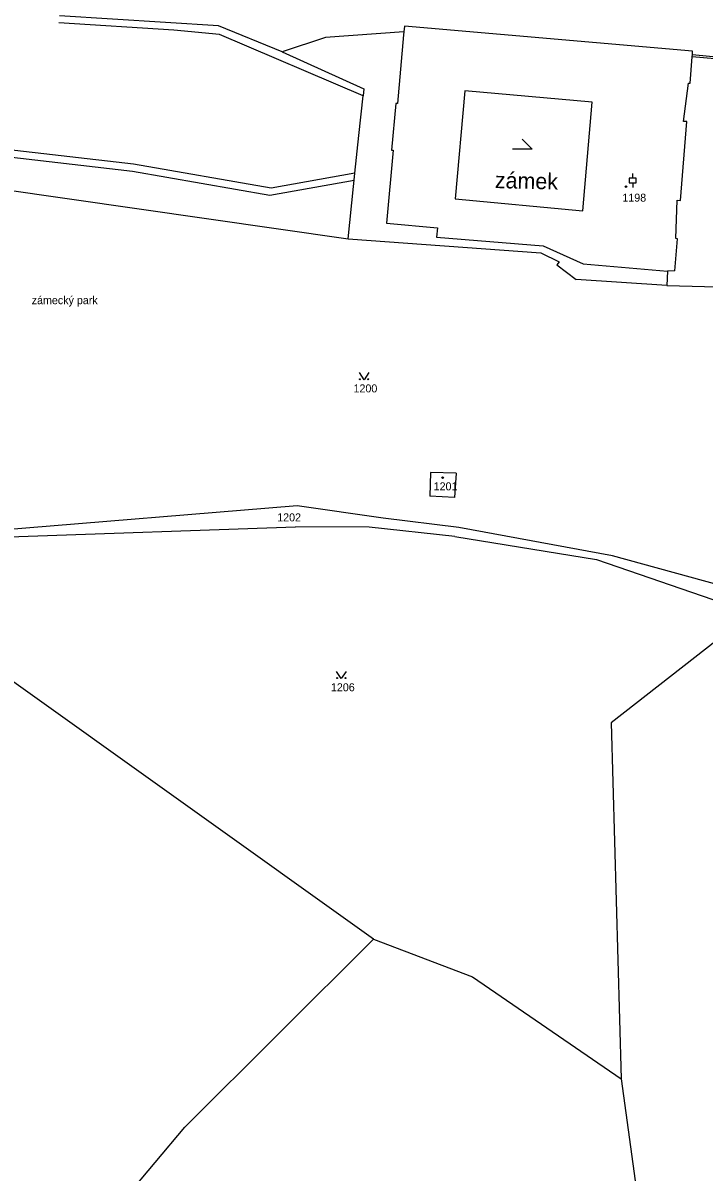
# Model space of a CAD drawing. Extents: x -593183 to -588034, y -1130415 to -1124994.
# Drawn here: x -591099.3 to -590954.6, y -1129329.8 to -1129085.7 of the extents above; entities that cross this region are included whole.
import ezdxf

# ---------------------------------------------------------------- set-up
doc = ezdxf.new("R2010")
doc.units = 0
for name, color, linetype in [('Vrstva 1', 7, 'Continuous'), ('Vrstva 15', 7, 'Continuous'), ('Vrstva 18', 7, 'Continuous'), ('Vrstva 19', 7, 'Continuous'), ('Vrstva 25', 7, 'Continuous'), ('Vrstva 4', 7, 'Continuous')]:
    doc.layers.add(name, color=color, linetype=linetype)

msp = doc.modelspace()

# ---------------------------------------------------------------- linework, layer by layer
at = {"layer": 'Vrstva 1'}
for p, q in [((-591018.38, -1129087.65), (-591035.04, -1129088.8)), ((-591018.27, -1129086.4), (-591018.38, -1129087.65)), ((-590957.03, -1129091.74), (-591018.27, -1129086.4)), ((-591035.04, -1129088.8), (-591044.25, -1129091.9)), ((-591044.25, -1129091.9), (-591026.89, -1129099.76)), ((-590957.58, -1129098.52), (-590957.13, -1129092.97)), ((-590957.13, -1129092.97), (-590957.09, -1129092.47)), ((-590957.09, -1129092.47), (-590957.03, -1129091.74)), ((-590957.09, -1129092.47), (-590943.17, -1129093.74)), ((-591026.89, -1129099.76), (-591027.05, -1129101.25)), ((-590958.96, -1129106.65), (-590957.9, -1129098.5)), ((-590957.9, -1129098.5), (-590957.58, -1129098.52)), ((-591027.92, -1129109.62), (-591027.05, -1129101.25)), ((-590959.6, -1129123.46), (-590958.24, -1129106.7)), ((-590958.24, -1129106.7), (-590958.96, -1129106.65)), ((-591028.76, -1129117.66), (-591027.92, -1129109.62)), ((-591028.91, -1129119.16), (-591028.76, -1129117.66)), ((-591116.46, -1129119.26), (-591030.21, -1129131.59)), ((-591029.05, -1129120.45), (-591028.91, -1129119.16)), ((-591030.21, -1129131.59), (-591029.05, -1129120.45)), ((-590960.63, -1129131.56), (-590960.32, -1129123.4)), ((-590960.32, -1129123.4), (-590959.6, -1129123.46)), ((-591030.21, -1129131.59), (-590989.29, -1129134.54)), ((-590960.81, -1129138.38), (-590960.26, -1129131.59)), ((-590960.26, -1129131.59), (-590960.63, -1129131.56)), ((-590989.29, -1129134.54), (-590985.41, -1129136.5)), ((-590985.41, -1129136.5), (-590985.9, -1129137.11)), ((-590985.9, -1129137.11), (-590981.77, -1129140.27)), ((-590962.34, -1129138.44), (-590962.51, -1129141.48)), ((-590960.81, -1129138.38), (-590962.34, -1129138.44)), ((-590962.51, -1129141.48), (-590981.77, -1129140.27)), ((-590962.51, -1129141.48), (-590947.9, -1129141.9)), ((-591012.69, -1129181.26), (-591012.88, -1129186.25)), ((-591007.24, -1129181.37), (-591012.69, -1129181.26)), ((-591007.24, -1129181.37), (-591007.61, -1129186.58)), ((-591041.01, -1129188.35), (-591106.03, -1129193.64)), ((-591022.78, -1129190.97), (-591041.01, -1129188.35)), ((-591007.61, -1129186.58), (-591012.88, -1129186.25)), ((-591102.19, -1129194.92), (-591041.4, -1129192.79)), ((-591025.76, -1129192.84), (-591041.4, -1129192.79)), ((-591007.52, -1129194.86), (-591025.76, -1129192.84)), ((-591006.7, -1129192.95), (-591022.78, -1129190.97)), ((-590974.08, -1129198.94), (-591006.7, -1129192.95)), ((-591007.52, -1129194.86), (-590977.44, -1129199.69)), ((-590977.44, -1129199.69), (-590950.47, -1129209.01)), ((-590951.12, -1129205.22), (-590974.08, -1129198.94)), ((-591024.83, -1129280.39), (-591132.29, -1129203.64)), ((-590945.13, -1129211.56), (-590974.37, -1129234.4)), ((-590974.37, -1129234.4), (-590972.21, -1129310.07)), ((-591064.89, -1129320.33), (-591024.83, -1129280.39)), ((-591024.83, -1129280.39), (-591003.79, -1129288.37)), ((-591003.79, -1129288.37), (-590972.21, -1129310.07)), ((-590972.21, -1129310.07), (-590968.44, -1129337.58)), ((-591098.91, -1129360.63), (-591064.89, -1129320.33))]:
    msp.add_line(p, q, dxfattribs=at)
at = {"layer": 'Vrstva 25'}
for p, q in [((-590969.76, -1129118.71), (-590969.76, -1129117.71)), ((-590969.76, -1129119.71), (-590969.76, -1129120.71))]:
    msp.add_line(p, q, dxfattribs=at)
msp.add_lwpolyline([(-590970.51, -1129119.71), (-590969.01, -1129119.71), (-590969.01, -1129118.71), (-590970.51, -1129118.71)], close=True, dxfattribs=at)
for points in [[(-591025.83, -1129160.02), (-591026.83, -1129161.52), (-591027.83, -1129160.02)], [(-591030.66, -1129223.51), (-591031.66, -1129225.01), (-591032.66, -1129223.51)]]:
    msp.add_lwpolyline(points, dxfattribs=at)
for centre, radius in [((-590971.17, -1129120.5), 0.175), ((-590971.17, -1129120.5), 0.15), ((-591027.73, -1129161.42), 0.1), ((-591025.93, -1129161.42), 0.1), ((-591010.14, -1129182.32), 0.175), ((-591010.14, -1129182.32), 0.15), ((-591032.56, -1129224.91), 0.1), ((-591030.76, -1129224.91), 0.1)]:
    msp.add_circle(centre, radius, dxfattribs=at)
at = {"layer": 'Vrstva 4'}
for p, q in [((-591067.22, -1129087.28), (-591091.68, -1129085.7)), ((-591057.77, -1129086.38), (-591091.54, -1129084.21)), ((-591057.53, -1129088.18), (-591067.22, -1129087.28)), ((-591044.25, -1129091.9), (-591057.77, -1129086.38)), ((-591027.05, -1129101.25), (-591057.53, -1129088.18)), ((-591018.44, -1129088.29), (-591019.75, -1129102.85)), ((-591018.38, -1129087.65), (-591018.44, -1129088.29)), ((-590942.85, -1129094.12), (-590957.13, -1129092.97)), ((-591005.45, -1129100.17), (-591007.46, -1129123.12)), ((-590978.39, -1129102.59), (-591005.45, -1129100.17)), ((-591020.08, -1129102.82), (-591020.98, -1129112.76)), ((-591019.75, -1129102.85), (-591020.08, -1129102.82)), ((-590980.37, -1129125.64), (-590978.39, -1129102.59)), ((-591075.8, -1129115.76), (-591111.85, -1129111.54)), ((-591020.64, -1129112.79), (-591022.03, -1129128.28)), ((-591020.98, -1129112.76), (-591020.64, -1129112.79)), ((-590991.13, -1129112.56), (-590995.33, -1129112.56)), ((-590993.23, -1129110.46), (-590991.13, -1129112.56)), ((-591112.03, -1129113.03), (-591076.02, -1129117.24)), ((-591076.02, -1129117.24), (-591046.85, -1129122.32)), ((-591046.59, -1129120.84), (-591075.8, -1129115.76)), ((-591028.76, -1129117.66), (-591046.59, -1129120.84)), ((-591046.85, -1129122.32), (-591028.91, -1129119.16)), ((-591007.46, -1129123.12), (-590980.37, -1129125.64)), ((-591022.03, -1129128.28), (-591011.24, -1129129.26)), ((-591011.24, -1129129.26), (-591011.46, -1129131.23)), ((-591011.46, -1129131.23), (-590988.76, -1129133.06)), ((-590988.76, -1129133.06), (-590980.29, -1129136.9)), ((-590980.29, -1129136.9), (-590962.34, -1129138.44))]:
    msp.add_line(p, q, dxfattribs=at)

# ---------------------------------------------------------------- texts
at = {"layer": 'Vrstva 15'}
msp.add_text('zámek', height=3.4, rotation=358.6497, dxfattribs=at).set_placement((-590999.07, -1129120.81))
msp.add_text('zámecký park', height=1.7, dxfattribs=at).set_placement((-591097.43, -1129145.48))
at = {"layer": 'Vrstva 18'}
for s, p in [('1200', (-591029.07, -1129164.22)), ('1202', (-591045.28, -1129191.62)), ('1206', (-591033.87, -1129227.71))]:
    msp.add_text(s, height=1.7, dxfattribs=at).set_placement(p)
at = {"layer": 'Vrstva 19'}
for s, p in [('1198', (-590971.96, -1129123.7)), ('1201', (-591012.05, -1129185.02))]:
    msp.add_text(s, height=1.7, dxfattribs=at).set_placement(p)

doc.saveas('drawing.dxf')
